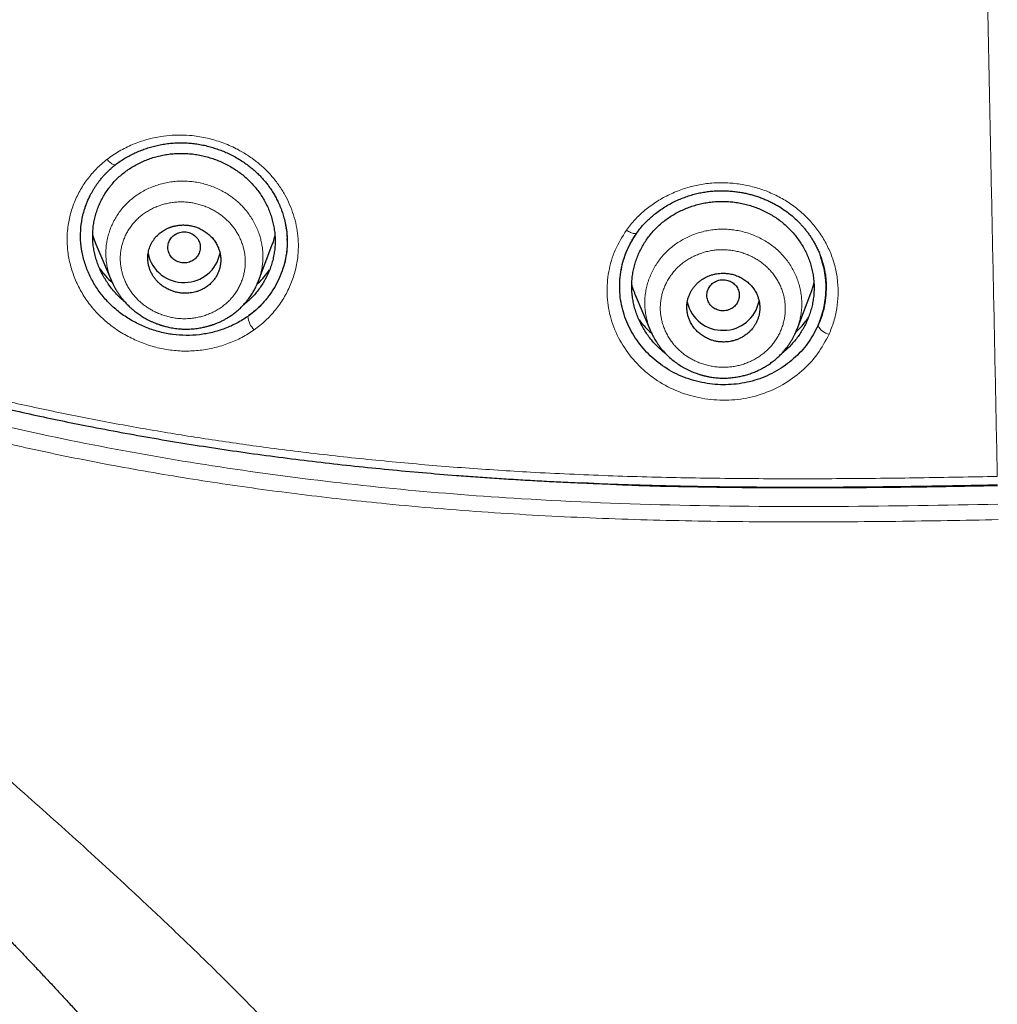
# Model space of a CAD drawing. Header units: millimetres. Extents: x 8 to 473, y 11 to 654.
# Tile 563 of 656: x 227 to 251, y 517 to 542. Entities that reach past the tile are written whole.
import ezdxf

# ---------------------------------------------------------------- set-up
doc = ezdxf.new("R2010")
doc.units = ezdxf.units.MM

msp = doc.modelspace()

# ---------------------------------------------------------------- linework, layer by layer
at = {"color": 7, "linetype": 'Continuous', "lineweight": 30}
for p, q in [((233.089, 536.617), (233.09, 536.626)), ((233.114, 536.334), (233.112, 536.375)), ((228.393, 536.235), (228.782, 535.325)), ((232.404, 535.326), (232.739, 536.202)), ((246.392, 535.45), (246.395, 535.473)), ((228.788, 535.314), (228.783, 535.325)), ((232.401, 535.318), (232.401, 535.316)), ((241.704, 534.983), (242.083, 534.094)), ((245.698, 534.137), (246.038, 535.026)), ((242.086, 534.09), (242.084, 534.095)), ((245.697, 534.138), (245.696, 534.136))]:
    msp.add_line(p, q, dxfattribs=at)
at = {"color": 8, "linetype": 'Continuous', "lineweight": 0}
msp.add_line((233.112, 536.375), (233.106, 536.498), dxfattribs=at)
at = {"color": 8, "linetype": 'Continuous', "lineweight": 0, "flags": 128}
for points in [[(228.884, 538.2), (228.883, 538.199), (228.875, 538.194), (228.864, 538.191), (228.852, 538.191), (228.838, 538.194), (228.823, 538.2), (228.806, 538.208), (228.788, 538.218), (228.769, 538.231), (228.749, 538.246), (228.729, 538.263), (228.708, 538.282), (228.687, 538.303), (228.667, 538.325)], [(241.742, 536.508), (241.74, 536.506), (241.732, 536.499), (241.721, 536.495), (241.708, 536.493), (241.693, 536.493), (241.676, 536.495), (241.656, 536.499), (241.635, 536.506), (241.612, 536.514), (241.588, 536.523), (241.563, 536.535), (241.538, 536.548), (241.512, 536.563), (241.486, 536.579)]]:
    msp.add_lwpolyline(points, dxfattribs=at)
at = {"color": 7, "linetype": 'Continuous', "lineweight": 30}
for centre, radius, start, end in [((230.555, 536.178), 0.889, 191.2544, 272.073), ((230.583, 536.18), 0.891, 270.3083, 349.0222), ((243.858, 534.997), 0.89, 192.4117, 272.0574), ((243.885, 534.998), 0.891, 270.3079, 349.0533)]:
    msp.add_arc(centre, radius, start, end, dxfattribs=at)
at = {"color": 8, "linetype": 'Continuous', "lineweight": 0}
for centre, radius, start, end in [((232.674, 534.498), 0.534, 185.1122, 225.3452), ((246.576, 534.405), 0.403, 207.0909, 257.5047)]:
    msp.add_arc(centre, radius, start, end, dxfattribs=at)
for points, knots in [([(203.674, 547.71), (203.914, 547.22), (204.394, 546.242), (205.208, 544.821), (206.098, 543.447), (207.078, 542.126), (208.155, 540.866), (209.327, 539.684), (210.587, 538.595), (211.98, 537.549), (213.511, 536.553), (215.182, 535.614), (216.909, 534.77), (218.676, 534.017), (220.469, 533.349), (222.284, 532.758), (224.467, 532.136), (227.031, 531.522), (229.976, 530.956), (232.939, 530.504), (235.912, 530.166), (239.2, 529.909), (242.805, 529.771), (246.727, 529.745), (249.345, 529.79), (250.655, 529.812)], [0, 0, 0, 0, 0.031471, 0.062783, 0.094016, 0.125279, 0.156773, 0.188306, 0.219569, 0.250669, 0.286221, 0.321967, 0.357931, 0.393747, 0.429399, 0.464993, 0.500596, 0.55657, 0.612682, 0.668724, 0.724614, 0.780428, 0.853514, 0.92669, 1, 1, 1, 1]), ([(204.43, 547.566), (204.566, 547.292), (204.836, 546.746), (205.271, 545.942), (205.728, 545.151), (206.21, 544.377), (206.718, 543.62), (207.256, 542.88), (207.798, 542.189), (208.346, 541.546), (208.895, 540.95), (209.467, 540.373), (210.062, 539.815), (210.678, 539.278), (211.312, 538.762), (211.963, 538.269), (212.656, 537.782), (213.395, 537.3), (214.178, 536.826), (214.977, 536.376), (215.792, 535.948), (216.619, 535.543), (217.457, 535.16), (218.304, 534.799), (219.23, 534.429), (220.237, 534.056), (221.326, 533.684), (222.423, 533.34), (223.527, 533.022), (224.707, 532.71), (225.965, 532.405), (227.3, 532.111), (228.642, 531.844), (229.99, 531.604), (231.343, 531.389), (232.781, 531.187), (234.302, 531.002), (235.907, 530.839), (237.514, 530.705), (239.223, 530.595), (241.036, 530.513), (242.953, 530.462), (244.873, 530.441), (246.794, 530.443), (248.717, 530.464), (249.999, 530.489), (250.641, 530.501)], [0, 0, 0, 0, 0.017984, 0.035903, 0.053768, 0.071592, 0.089391, 0.107185, 0.125001, 0.140635, 0.156315, 0.172025, 0.187748, 0.203466, 0.219162, 0.234816, 0.25041, 0.267854, 0.285338, 0.302857, 0.320404, 0.337967, 0.355533, 0.373086, 0.390605, 0.412579, 0.434516, 0.456435, 0.47835, 0.500273, 0.526342, 0.552445, 0.578577, 0.604732, 0.630901, 0.657075, 0.687915, 0.718729, 0.749497, 0.780228, 0.816809, 0.8534, 0.89001, 0.926645, 0.963308, 1, 1, 1, 1]), ([(250.662, 529.434), (249.821, 529.418), (248.14, 529.387), (245.618, 529.372), (243.1, 529.394), (240.584, 529.468), (238.071, 529.603), (235.742, 529.798), (233.598, 530.032), (231.639, 530.294), (229.689, 530.606), (227.75, 530.97), (225.826, 531.39), (224.068, 531.829), (222.473, 532.277), (221.038, 532.725), (219.614, 533.22), (218.203, 533.765), (216.909, 534.32), (215.732, 534.876), (214.672, 535.421), (213.635, 536.004), (212.624, 536.625), (211.659, 537.273), (210.741, 537.953), (209.872, 538.662), (209.036, 539.41), (208.238, 540.195), (207.481, 541.014), (206.724, 541.92), (205.975, 542.919), (205.237, 544.012), (204.554, 545.14), (203.916, 546.297), (203.53, 547.088), (203.337, 547.485)], [0, 0, 0, 0, 0.046708, 0.0933744, 0.1400074, 0.186622, 0.2332436, 0.2799036, 0.3165784, 0.3532388, 0.3898651, 0.4264416, 0.4629576, 0.4994078, 0.52722, 0.5550538, 0.5829411, 0.6109233, 0.6390267, 0.6611162, 0.6831808, 0.7052079, 0.727192, 0.7491355, 0.769963, 0.7908897, 0.8118703, 0.8328592, 0.8538113, 0.8746838, 0.8996463, 0.9246114, 0.9496333, 0.9747531, 1, 1, 1, 1]), ([(250.304, 546.915), (250.316, 546.371), (250.338, 545.282), (250.371, 543.649), (250.405, 542.014), (250.438, 540.378), (250.469, 538.898), (250.496, 537.572), (250.52, 536.402), (250.544, 535.229), (250.568, 534.052), (250.592, 532.871), (250.616, 531.688), (250.632, 530.897), (250.641, 530.501)], [0, 0, 0, 0, 0.099854, 0.199932, 0.300156, 0.400222, 0.500232, 0.571559, 0.642748, 0.713998, 0.785457, 0.857003, 0.928518, 1, 1, 1, 1]), ([(228.667, 538.325), (228.765, 538.395), (228.963, 538.536), (229.295, 538.698), (229.618, 538.811), (229.923, 538.881), (230.204, 538.92), (230.487, 538.932), (230.802, 538.915), (231.146, 538.857), (231.51, 538.749), (231.83, 538.61), (232.104, 538.454), (232.336, 538.293), (232.55, 538.11), (232.743, 537.908), (232.913, 537.689), (233.059, 537.455), (233.18, 537.21), (233.275, 536.956), (233.343, 536.695), (233.384, 536.431), (233.396, 536.164), (233.377, 535.87), (233.314, 535.551), (233.197, 535.216), (233.035, 534.9), (232.83, 534.607), (232.587, 534.34), (232.395, 534.192), (232.299, 534.118)], [0, 0, 0, 0, 0.041692, 0.083539, 0.125453, 0.156875, 0.18823, 0.219491, 0.25066, 0.292183, 0.333768, 0.375401, 0.406648, 0.437897, 0.469161, 0.500475, 0.531807, 0.563101, 0.594374, 0.625624, 0.656843, 0.688026, 0.719175, 0.750318, 0.791859, 0.833448, 0.875081, 0.916724, 0.958355, 1, 1, 1, 1]), ([(232.299, 534.118), (232.2, 534.054), (232.002, 533.925), (231.672, 533.78), (231.326, 533.673), (230.967, 533.608), (230.601, 533.587), (230.233, 533.612), (229.871, 533.682), (229.519, 533.796), (229.183, 533.95), (228.868, 534.142), (228.582, 534.368), (228.329, 534.626), (228.114, 534.913), (227.94, 535.222), (227.808, 535.547), (227.719, 535.885), (227.678, 536.228), (227.685, 536.572), (227.741, 536.91), (227.843, 537.236), (227.988, 537.546), (228.175, 537.834), (228.398, 538.1), (228.577, 538.25), (228.667, 538.325)], [0, 0, 0, 0, 0.041704, 0.083475, 0.125275, 0.167047, 0.208747, 0.250377, 0.292029, 0.333744, 0.375472, 0.417142, 0.4587, 0.500153, 0.541601, 0.583119, 0.624706, 0.66634, 0.708011, 0.74976, 0.791513, 0.833185, 0.87483, 0.91648, 0.958178, 1, 1, 1, 1]), ([(228.783, 535.325), (228.777, 535.337), (228.752, 535.393), (228.717, 535.497), (228.679, 535.635), (228.653, 535.776), (228.639, 535.919), (228.638, 536.061), (228.648, 536.203), (228.671, 536.344), (228.705, 536.482), (228.75, 536.617), (228.806, 536.748), (228.873, 536.874), (228.949, 536.995), (229.036, 537.109), (229.133, 537.217), (229.238, 537.317), (229.352, 537.409), (229.474, 537.491), (229.602, 537.565), (229.735, 537.629), (229.874, 537.682), (230.017, 537.726), (230.164, 537.759), (230.314, 537.781), (230.466, 537.792), (230.62, 537.792), (230.722, 537.782), (230.773, 537.777)], [0, 0, 0, 0, 0.010131, 0.048105, 0.086035, 0.123944, 0.161862, 0.199826, 0.237865, 0.275889, 0.313895, 0.351896, 0.389896, 0.427897, 0.465899, 0.50391, 0.541945, 0.58003, 0.618181, 0.656269, 0.694292, 0.732279, 0.770257, 0.808255, 0.846308, 0.884456, 0.922752, 0.961262, 1, 1, 1, 1]), ([(230.773, 537.777), (230.824, 537.77), (230.926, 537.756), (231.076, 537.72), (231.223, 537.675), (231.365, 537.619), (231.494, 537.556), (231.612, 537.49), (231.717, 537.421), (231.818, 537.346), (231.913, 537.264), (232.003, 537.177), (232.091, 537.078), (232.177, 536.967), (232.258, 536.843), (232.329, 536.714), (232.389, 536.58), (232.435, 536.45), (232.469, 536.326), (232.494, 536.208), (232.509, 536.088), (232.517, 535.969), (232.515, 535.849), (232.504, 535.722), (232.482, 535.588), (232.449, 535.45), (232.417, 535.362), (232.401, 535.318)], [0, 0, 0, 0, 0.043956, 0.08773, 0.131361, 0.174886, 0.218336, 0.254511, 0.290675, 0.326851, 0.363067, 0.399358, 0.435733, 0.479339, 0.522905, 0.566444, 0.609962, 0.653462, 0.689701, 0.725932, 0.762163, 0.798406, 0.834686, 0.871, 0.914466, 0.957834, 1, 1, 1, 1]), ([(241.486, 536.579), (241.554, 536.667), (241.69, 536.843), (241.938, 537.074), (242.212, 537.277), (242.511, 537.447), (242.829, 537.582), (243.164, 537.681), (243.509, 537.739), (243.86, 537.756), (244.211, 537.732), (244.557, 537.669), (244.894, 537.568), (245.215, 537.428), (245.515, 537.252), (245.789, 537.042), (246.033, 536.804), (246.244, 536.54), (246.42, 536.253), (246.558, 535.949), (246.654, 535.631), (246.707, 535.304), (246.718, 534.975), (246.685, 534.646), (246.613, 534.322), (246.53, 534.115), (246.489, 534.012)], [0, 0, 0, 0, 0.041561, 0.083181, 0.124874, 0.166609, 0.208345, 0.250055, 0.291723, 0.333391, 0.375105, 0.416875, 0.458707, 0.500624, 0.542471, 0.584145, 0.625736, 0.6673, 0.708879, 0.750528, 0.792135, 0.833622, 0.875082, 0.916585, 0.958196, 1, 1, 1, 1]), ([(230.697, 537.264), (230.657, 537.268), (230.575, 537.277), (230.454, 537.277), (230.333, 537.269), (230.213, 537.253), (230.096, 537.227), (229.982, 537.193), (229.871, 537.152), (229.765, 537.102), (229.663, 537.045), (229.566, 536.981), (229.475, 536.91), (229.391, 536.831), (229.314, 536.747), (229.245, 536.657), (229.183, 536.561), (229.13, 536.462), (229.085, 536.358), (229.048, 536.252), (229.02, 536.143), (229.003, 536.038), (228.995, 535.939), (228.994, 535.845), (228.999, 535.751), (229.012, 535.657), (229.031, 535.564), (229.058, 535.466), (229.095, 535.364), (229.142, 535.258), (229.199, 535.155), (229.263, 535.056), (229.332, 534.967), (229.403, 534.888), (229.474, 534.819), (229.55, 534.754), (229.631, 534.693), (229.715, 534.638), (229.808, 534.585), (229.911, 534.535), (230.024, 534.49), (230.14, 534.453), (230.258, 534.425), (230.378, 534.405), (230.499, 534.394), (230.621, 534.393), (230.741, 534.4), (230.86, 534.417), (230.977, 534.442), (231.091, 534.475), (231.202, 534.517), (231.309, 534.566), (231.412, 534.624), (231.509, 534.689), (231.601, 534.762), (231.685, 534.841), (231.763, 534.926), (231.832, 535.017), (231.894, 535.113), (231.947, 535.213), (231.992, 535.317), (232.028, 535.424), (232.056, 535.533), (232.073, 535.638), (232.081, 535.738), (232.082, 535.832), (232.076, 535.926), (232.064, 536.02), (232.044, 536.113), (232.017, 536.211), (231.98, 536.314), (231.932, 536.42), (231.876, 536.522), (231.812, 536.62), (231.744, 536.708), (231.673, 536.786), (231.602, 536.855), (231.527, 536.919), (231.447, 536.978), (231.363, 537.033), (231.27, 537.086), (231.167, 537.136), (231.054, 537.181), (230.937, 537.217), (230.818, 537.246), (230.738, 537.258), (230.697, 537.264)], [0, 0, 0, 0, 0.012624, 0.025208, 0.037758, 0.050287, 0.062805, 0.075314, 0.087817, 0.100311, 0.112797, 0.125274, 0.137745, 0.150221, 0.16271, 0.175213, 0.187726, 0.200243, 0.212756, 0.225255, 0.237735, 0.250192, 0.260556, 0.270914, 0.281275, 0.291644, 0.302023, 0.312414, 0.324897, 0.337396, 0.349912, 0.362447, 0.375006, 0.385491, 0.395947, 0.406375, 0.416786, 0.427187, 0.437586, 0.450065, 0.462551, 0.475049, 0.487563, 0.500099, 0.512653, 0.525178, 0.53768, 0.550172, 0.562663, 0.57516, 0.587669, 0.600195, 0.612745, 0.625329, 0.637943, 0.65052, 0.663065, 0.675585, 0.688087, 0.700573, 0.713045, 0.725502, 0.737947, 0.750381, 0.76074, 0.771102, 0.781472, 0.791854, 0.802248, 0.812651, 0.825141, 0.837633, 0.850117, 0.862588, 0.875042, 0.885409, 0.895769, 0.906129, 0.916498, 0.926878, 0.937273, 0.949768, 0.962286, 0.97483, 0.987399, 1, 1, 1, 1]), ([(246.489, 534.012), (246.4, 533.845), (246.223, 533.51), (245.825, 533.09), (245.354, 532.749), (244.817, 532.508), (244.238, 532.383), (243.642, 532.375), (243.054, 532.48), (242.498, 532.697), (242.003, 533.023), (241.592, 533.436), (241.276, 533.917), (241.069, 534.446), (240.988, 535.002), (241.034, 535.559), (241.189, 536.1), (241.387, 536.419), (241.486, 536.579)], [0, 0, 0, 0, 0.0625647, 0.1251198, 0.1876377, 0.2500488, 0.3124306, 0.3749297, 0.4375587, 0.5003362, 0.5630579, 0.6256037, 0.6880281, 0.7502949, 0.8125261, 0.8749328, 0.9374633, 1, 1, 1, 1]), ([(242.084, 534.095), (242.082, 534.098), (242.06, 534.146), (242.027, 534.241), (241.987, 534.38), (241.959, 534.521), (241.943, 534.664), (241.938, 534.807), (241.946, 534.95), (241.967, 535.093), (241.999, 535.233), (242.042, 535.37), (242.096, 535.504), (242.161, 535.633), (242.237, 535.757), (242.322, 535.876), (242.417, 535.987), (242.521, 536.091), (242.634, 536.187), (242.755, 536.273), (242.882, 536.35), (243.016, 536.418), (243.154, 536.476), (243.297, 536.524), (243.444, 536.561), (243.594, 536.587), (243.745, 536.602), (243.899, 536.606), (244.001, 536.599), (244.052, 536.595)], [0, 0, 0, 0, 0.003141, 0.041424, 0.079656, 0.117854, 0.156038, 0.194238, 0.232494, 0.270794, 0.309104, 0.34743, 0.385768, 0.424109, 0.462447, 0.500775, 0.539098, 0.57743, 0.615805, 0.654181, 0.692506, 0.730801, 0.769087, 0.807381, 0.845704, 0.884084, 0.922558, 0.961175, 1, 1, 1, 1]), ([(244.052, 536.595), (244.103, 536.589), (244.205, 536.577), (244.355, 536.545), (244.502, 536.503), (244.644, 536.45), (244.781, 536.388), (244.913, 536.315), (245.039, 536.233), (245.157, 536.143), (245.267, 536.044), (245.369, 535.936), (245.461, 535.822), (245.544, 535.7), (245.616, 535.573), (245.678, 535.441), (245.729, 535.304), (245.768, 535.165), (245.796, 535.023), (245.813, 534.879), (245.817, 534.735), (245.809, 534.591), (245.788, 534.448), (245.755, 534.308), (245.725, 534.204), (245.702, 534.149), (245.697, 534.138)], [0, 0, 0, 0, 0.043521, 0.086848, 0.130024, 0.173086, 0.216058, 0.258961, 0.301816, 0.344646, 0.387481, 0.430363, 0.473298, 0.516273, 0.559293, 0.602351, 0.645431, 0.688514, 0.731582, 0.774626, 0.817649, 0.860672, 0.903656, 0.946563, 0.989421, 1, 1, 1, 1]), ([(232.143, 534.45), (232.228, 534.515), (232.399, 534.647), (232.615, 534.884), (232.798, 535.145), (232.943, 535.428), (233.048, 535.727), (233.102, 536.011), (233.12, 536.215), (233.115, 536.314), (233.114, 536.334)], [0, 0, 0, 0, 0.143632, 0.287686, 0.432087, 0.576577, 0.720863, 0.864764, 0.972567, 1, 1, 1, 1]), ([(244.005, 536.089), (243.965, 536.092), (243.885, 536.098), (243.764, 536.096), (243.645, 536.084), (243.525, 536.064), (243.408, 536.034), (243.293, 535.997), (243.182, 535.951), (243.076, 535.898), (242.974, 535.838), (242.878, 535.77), (242.788, 535.695), (242.705, 535.614), (242.629, 535.527), (242.561, 535.433), (242.5, 535.334), (242.448, 535.231), (242.404, 535.125), (242.369, 535.017), (242.344, 534.906), (242.329, 534.8), (242.322, 534.699), (242.322, 534.604), (242.33, 534.51), (242.344, 534.416), (242.365, 534.323), (242.394, 534.224), (242.432, 534.122), (242.482, 534.017), (242.54, 533.916), (242.605, 533.819), (242.675, 533.733), (242.746, 533.656), (242.818, 533.589), (242.895, 533.526), (242.976, 533.468), (243.06, 533.415), (243.154, 533.365), (243.258, 533.318), (243.371, 533.276), (243.488, 533.242), (243.606, 533.217), (243.726, 533.201), (243.847, 533.194), (243.969, 533.196), (244.09, 533.207), (244.209, 533.228), (244.326, 533.256), (244.439, 533.294), (244.55, 533.34), (244.656, 533.393), (244.758, 533.455), (244.854, 533.524), (244.944, 533.599), (245.027, 533.681), (245.102, 533.769), (245.17, 533.863), (245.231, 533.962), (245.283, 534.065), (245.326, 534.172), (245.361, 534.281), (245.387, 534.393), (245.403, 534.505), (245.41, 534.619), (245.407, 534.732), (245.394, 534.845), (245.372, 534.958), (245.34, 535.069), (245.3, 535.177), (245.251, 535.282), (245.193, 535.382), (245.127, 535.478), (245.052, 535.569), (244.971, 535.654), (244.883, 535.733), (244.789, 535.804), (244.689, 535.869), (244.583, 535.926), (244.473, 535.976), (244.36, 536.017), (244.243, 536.05), (244.125, 536.075), (244.045, 536.085), (244.005, 536.089)], [0, 0, 0, 0, 0.01244, 0.024833, 0.037255, 0.049777, 0.062474, 0.074978, 0.087497, 0.100078, 0.112567, 0.124978, 0.137493, 0.14992, 0.162336, 0.174821, 0.187454, 0.200141, 0.212661, 0.225091, 0.237508, 0.24999, 0.260436, 0.270807, 0.281151, 0.291516, 0.301947, 0.312491, 0.324979, 0.337456, 0.350036, 0.362565, 0.375001, 0.38534, 0.395733, 0.406227, 0.416629, 0.427016, 0.437435, 0.449928, 0.462436, 0.475015, 0.487535, 0.500031, 0.512529, 0.525054, 0.537633, 0.550139, 0.562644, 0.575093, 0.587579, 0.600159, 0.612667, 0.625124, 0.637635, 0.650053, 0.662457, 0.674928, 0.687543, 0.700046, 0.712563, 0.725134, 0.737618, 0.75005, 0.762529, 0.774938, 0.787355, 0.799862, 0.812538, 0.825072, 0.837509, 0.849931, 0.862419, 0.875053, 0.887552, 0.899968, 0.912383, 0.924876, 0.937524, 0.949984, 0.962465, 0.97505, 0.987569, 1, 1, 1, 1]), ([(238.132, 502.057), (238.124, 502.268), (238.106, 502.69), (238.078, 503.323), (238.046, 503.955), (238.012, 504.542), (237.975, 505.084), (237.936, 505.58), (237.891, 506.075), (237.843, 506.536), (237.791, 506.964), (237.737, 507.357), (237.677, 507.749), (237.609, 508.139), (237.534, 508.525), (237.45, 508.906), (237.359, 509.283), (237.258, 509.657), (237.149, 510.023), (237.031, 510.382), (236.905, 510.733), (236.77, 511.08), (236.624, 511.424), (236.469, 511.764), (236.308, 512.093), (236.141, 512.411), (235.969, 512.719), (235.79, 513.023), (235.605, 513.323), (235.408, 513.625), (235.201, 513.929), (234.983, 514.234), (234.759, 514.535), (234.53, 514.832), (234.295, 515.125), (234.042, 515.431), (233.77, 515.751), (233.477, 516.084), (233.181, 516.412), (232.837, 516.783), (232.446, 517.195), (232.005, 517.647), (231.559, 518.093), (231.109, 518.536), (230.656, 518.975), (230.199, 519.41), (229.741, 519.843), (229.192, 520.356), (228.552, 520.946), (227.819, 521.613), (227.082, 522.275), (226.237, 523.028), (225.282, 523.869), (224.217, 524.799), (223.149, 525.725), (222.08, 526.648), (221.367, 527.262), (221.01, 527.569)], [0, 0, 0, 0, 0.0196, 0.039199, 0.058798, 0.0784, 0.0938, 0.109199, 0.124599, 0.14, 0.152321, 0.164641, 0.176959, 0.189278, 0.2016, 0.2137, 0.225799, 0.237899, 0.25, 0.261666, 0.27333, 0.284997, 0.296664, 0.308331, 0.319998, 0.330997, 0.341996, 0.352997, 0.363997, 0.374997, 0.386663, 0.398328, 0.409995, 0.421663, 0.433331, 0.444996, 0.458746, 0.472496, 0.486247, 0.499998, 0.519597, 0.539196, 0.558796, 0.578396, 0.597997, 0.617598, 0.637198, 0.656797, 0.687597, 0.718397, 0.749198, 0.779998, 0.823998, 0.867998, 0.911999, 0.955999, 1, 1, 1, 1])]:
    msp.add_open_spline(points, degree=3, knots=knots, dxfattribs=at)
at = {"color": 7, "linetype": 'Continuous', "lineweight": 30}
for points, knots in [([(205, 546.042), (205.014, 546.017), (205.08, 545.897), (205.195, 545.693), (205.345, 545.433), (205.49, 545.188), (205.632, 544.951), (205.772, 544.724), (205.909, 544.506), (206.044, 544.297), (206.175, 544.097), (206.303, 543.905), (206.428, 543.723), (206.548, 543.549), (206.664, 543.385), (206.775, 543.23), (206.883, 543.083), (206.987, 542.942), (207.087, 542.809), (207.184, 542.682), (207.278, 542.56), (207.372, 542.44), (207.498, 542.281), (207.657, 542.085), (207.865, 541.835), (208.091, 541.573), (208.337, 541.297), (208.61, 541.001), (208.912, 540.685), (209.245, 540.352), (209.587, 540.023), (209.937, 539.701), (210.294, 539.385), (210.658, 539.077), (211.017, 538.784), (211.371, 538.506), (211.719, 538.244), (212.072, 537.987), (212.429, 537.738), (212.79, 537.496), (213.182, 537.241), (213.607, 536.976), (214.065, 536.702), (214.528, 536.436), (214.997, 536.178), (215.471, 535.927), (215.949, 535.684), (216.447, 535.441), (216.966, 535.198), (217.504, 534.957), (218.047, 534.724), (218.592, 534.499), (219.14, 534.283), (219.69, 534.074), (220.243, 533.874), (220.798, 533.68), (221.355, 533.494), (221.911, 533.317), (222.465, 533.147), (223.019, 532.984), (223.573, 532.827), (224.169, 532.666), (224.805, 532.502), (225.483, 532.335), (226.162, 532.175), (226.843, 532.023), (227.525, 531.878), (228.25, 531.732), (229.018, 531.586), (229.828, 531.441), (230.639, 531.306), (231.458, 531.18), (232.284, 531.061), (233.116, 530.95), (233.949, 530.849), (234.784, 530.755), (235.619, 530.671), (236.455, 530.594), (237.168, 530.535), (237.759, 530.491), (238.228, 530.458), (238.697, 530.429), (239.166, 530.401), (239.635, 530.376), (240.101, 530.354), (240.55, 530.334), (240.977, 530.317), (241.382, 530.303), (241.779, 530.291), (242.166, 530.28), (242.545, 530.271), (242.833, 530.264), (243.033, 530.261), (243.152, 530.258), (243.277, 530.256), (243.409, 530.254), (243.548, 530.252), (243.704, 530.25), (243.876, 530.247), (244.066, 530.245), (244.266, 530.243), (244.477, 530.241), (244.7, 530.24), (244.934, 530.238), (245.177, 530.237), (245.431, 530.237), (245.695, 530.236), (245.969, 530.237), (246.253, 530.237), (246.547, 530.238), (246.851, 530.24), (247.165, 530.242), (247.489, 530.245), (247.823, 530.249), (248.167, 530.253), (248.511, 530.257), (248.854, 530.262), (249.196, 530.267), (249.546, 530.273), (249.905, 530.28), (250.272, 530.287), (250.52, 530.292), (250.645, 530.294)], [0, 0, 0, 0, 0.001749, 0.008238, 0.014162, 0.019898, 0.025448, 0.030811, 0.035989, 0.040982, 0.045791, 0.050415, 0.054856, 0.059114, 0.063118, 0.066946, 0.070597, 0.074072, 0.07743, 0.080606, 0.08365, 0.086699, 0.089757, 0.095796, 0.101878, 0.109177, 0.116538, 0.123959, 0.133239, 0.142606, 0.152033, 0.161465, 0.170896, 0.180321, 0.189737, 0.198357, 0.206961, 0.215549, 0.224116, 0.232669, 0.241229, 0.2517, 0.262184, 0.272679, 0.283185, 0.293699, 0.304222, 0.314748, 0.32633, 0.337909, 0.349483, 0.361048, 0.372599, 0.384139, 0.39567, 0.407197, 0.41872, 0.43024, 0.441553, 0.452869, 0.464187, 0.475509, 0.489203, 0.5029, 0.516601, 0.530307, 0.544016, 0.557727, 0.573889, 0.590052, 0.606215, 0.622381, 0.638879, 0.655377, 0.671872, 0.688367, 0.704859, 0.721345, 0.737821, 0.747043, 0.756264, 0.765485, 0.774708, 0.783932, 0.793153, 0.80223, 0.810367, 0.818328, 0.826113, 0.833723, 0.841158, 0.848417, 0.850658, 0.852977, 0.855432, 0.858022, 0.860749, 0.86361, 0.867158, 0.870893, 0.874818, 0.878931, 0.883322, 0.887909, 0.892693, 0.897674, 0.90285, 0.908224, 0.913793, 0.919559, 0.925522, 0.931681, 0.938037, 0.944589, 0.951338, 0.958283, 0.964823, 0.971528, 0.978398, 0.985433, 0.992634, 1, 1, 1, 1]), ([(228.877, 538.195), (228.915, 538.224), (228.991, 538.28), (229.11, 538.356), (229.233, 538.425), (229.357, 538.487), (229.484, 538.541), (229.611, 538.589), (229.739, 538.629), (229.874, 538.665), (230.013, 538.694), (230.158, 538.716), (230.302, 538.73), (230.443, 538.737), (230.581, 538.736), (230.717, 538.728), (230.856, 538.713), (230.998, 538.69), (231.142, 538.658), (231.281, 538.619), (231.414, 538.575), (231.541, 538.527), (231.669, 538.47), (231.797, 538.406), (231.924, 538.333), (232.042, 538.257), (232.151, 538.179), (232.252, 538.1), (232.344, 538.019), (232.428, 537.938), (232.506, 537.855), (232.577, 537.772), (232.648, 537.681), (232.717, 537.583), (232.783, 537.478), (232.842, 537.375), (232.887, 537.284), (232.923, 537.206), (232.95, 537.14), (232.975, 537.076), (232.997, 537.013), (233.017, 536.951), (233.036, 536.885), (233.055, 536.812), (233.073, 536.73), (233.089, 536.641), (233.103, 536.542), (233.113, 536.435), (233.115, 536.361), (233.116, 536.323)], [0, 0, 0, 0, 0.025732, 0.051128, 0.076178, 0.100872, 0.125198, 0.149141, 0.172691, 0.195838, 0.221785, 0.247184, 0.272032, 0.296329, 0.320078, 0.343291, 0.365985, 0.391846, 0.41705, 0.441593, 0.465471, 0.488677, 0.511205, 0.537337, 0.562478, 0.586624, 0.609776, 0.631933, 0.653099, 0.673455, 0.693316, 0.712689, 0.731549, 0.754404, 0.776464, 0.797733, 0.818212, 0.831426, 0.844289, 0.856801, 0.868961, 0.880769, 0.893091, 0.906989, 0.92246, 0.939501, 0.958108, 0.978274, 1, 1, 1, 1]), ([(229.118, 534.8), (229.116, 534.802), (229.075, 534.833), (229.002, 534.9), (228.899, 535.002), (228.803, 535.11), (228.716, 535.224), (228.636, 535.343), (228.565, 535.466), (228.501, 535.593), (228.447, 535.724), (228.401, 535.856), (228.365, 535.991), (228.338, 536.128), (228.32, 536.265), (228.313, 536.402), (228.316, 536.539), (228.328, 536.676), (228.35, 536.811), (228.382, 536.943), (228.422, 537.074), (228.472, 537.201), (228.53, 537.325), (228.596, 537.446), (228.671, 537.561), (228.755, 537.672), (228.846, 537.778), (228.945, 537.877), (229.05, 537.97), (229.163, 538.056), (229.281, 538.134), (229.405, 538.205), (229.533, 538.268), (229.665, 538.323), (229.801, 538.37), (229.941, 538.409), (230.083, 538.439), (230.227, 538.461), (230.372, 538.473), (230.519, 538.477), (230.666, 538.471), (230.812, 538.457), (230.958, 538.433), (231.102, 538.4), (231.244, 538.359), (231.384, 538.309), (231.52, 538.251), (231.652, 538.186), (231.779, 538.112), (231.901, 538.032), (232.018, 537.944), (232.127, 537.849), (232.23, 537.748), (232.326, 537.64), (232.413, 537.527), (232.493, 537.409), (232.565, 537.286), (232.629, 537.16), (232.683, 537.03), (232.729, 536.897), (232.766, 536.762), (232.793, 536.625), (232.811, 536.486), (232.818, 536.347), (232.816, 536.208), (232.803, 536.07), (232.781, 535.933), (232.749, 535.799), (232.708, 535.667), (232.658, 535.539), (232.6, 535.414), (232.533, 535.293), (232.458, 535.177), (232.375, 535.066), (232.284, 534.96), (232.186, 534.862), (232.105, 534.788), (232.054, 534.75), (232.041, 534.74)], [0, 0, 0, 0, 0.000683, 0.014082, 0.027487, 0.040899, 0.054322, 0.067756, 0.081201, 0.094651, 0.108104, 0.121553, 0.134996, 0.14843, 0.161854, 0.175271, 0.188681, 0.202086, 0.215493, 0.228906, 0.242329, 0.255762, 0.269207, 0.282665, 0.296136, 0.309624, 0.323134, 0.336672, 0.35021, 0.363717, 0.377201, 0.390667, 0.404119, 0.417557, 0.430983, 0.444399, 0.457804, 0.471203, 0.484599, 0.498, 0.511408, 0.524826, 0.538256, 0.551697, 0.565145, 0.578598, 0.592048, 0.605493, 0.618927, 0.632349, 0.64576, 0.659162, 0.672559, 0.685952, 0.699349, 0.712754, 0.72617, 0.739599, 0.75304, 0.766496, 0.779969, 0.793462, 0.806981, 0.820536, 0.834088, 0.847603, 0.861091, 0.874558, 0.88801, 0.901449, 0.914877, 0.928296, 0.941705, 0.955109, 0.968509, 0.981911, 0.995315, 1, 1, 1, 1]), ([(228.108, 537.073), (228.115, 537.098), (228.132, 537.15), (228.161, 537.232), (228.197, 537.32), (228.235, 537.401), (228.272, 537.473), (228.307, 537.537), (228.345, 537.601), (228.386, 537.666), (228.43, 537.728), (228.473, 537.786), (228.514, 537.838), (228.55, 537.881), (228.581, 537.916), (228.603, 537.942), (228.619, 537.959), (228.628, 537.968), (228.635, 537.975), (228.642, 537.982), (228.651, 537.992), (228.667, 538.009), (228.692, 538.033), (228.726, 538.066), (228.77, 538.105), (228.822, 538.151), (228.862, 538.182), (228.883, 538.199)], [0, 0, 0, 0, 0.059262, 0.123844, 0.193769, 0.2690543, 0.3191281, 0.3713259, 0.4256483, 0.4819295, 0.535181, 0.5891831, 0.6362605, 0.6764146, 0.709646, 0.7359548, 0.7488824, 0.7591055, 0.7635381, 0.7703239, 0.780049, 0.7927136, 0.8190927, 0.8530019, 0.8944475, 0.9434407, 1, 1, 1, 1]), ([(241.737, 536.503), (241.764, 536.54), (241.819, 536.614), (241.909, 536.718), (242.003, 536.816), (242.102, 536.907), (242.212, 536.998), (242.334, 537.088), (242.469, 537.174), (242.605, 537.251), (242.743, 537.318), (242.882, 537.376), (243.02, 537.425), (243.157, 537.466), (243.292, 537.498), (243.425, 537.522), (243.555, 537.539), (243.682, 537.549), (243.812, 537.554), (243.942, 537.552), (244.073, 537.544), (244.198, 537.53), (244.318, 537.512), (244.431, 537.49), (244.538, 537.464), (244.644, 537.435), (244.749, 537.4), (244.854, 537.362), (244.955, 537.319), (245.053, 537.274), (245.147, 537.225), (245.253, 537.164), (245.367, 537.09), (245.489, 537.002), (245.602, 536.909), (245.695, 536.823), (245.772, 536.745), (245.834, 536.677), (245.892, 536.609), (245.948, 536.538), (246.002, 536.464), (246.055, 536.385), (246.107, 536.3), (246.158, 536.209), (246.207, 536.111), (246.253, 536.006), (246.294, 535.896), (246.328, 535.789), (246.355, 535.688), (246.375, 535.596), (246.39, 535.509), (246.402, 535.43), (246.409, 535.358), (246.413, 535.304), (246.415, 535.265), (246.416, 535.239), (246.416, 535.219), (246.416, 535.209), (246.416, 535.204)], [0, 0, 0, 0, 0.022572, 0.044786, 0.066642, 0.088137, 0.109267, 0.135155, 0.160447, 0.185132, 0.209199, 0.23264, 0.25545, 0.27763, 0.299179, 0.320083, 0.340348, 0.359983, 0.378996, 0.399966, 0.42013, 0.43949, 0.458044, 0.475794, 0.492738, 0.508875, 0.526683, 0.543819, 0.560769, 0.577536, 0.594105, 0.610427, 0.634458, 0.657971, 0.680987, 0.703523, 0.718286, 0.732843, 0.747196, 0.761348, 0.775836, 0.79116, 0.80732, 0.824322, 0.842168, 0.860865, 0.880416, 0.900754, 0.916512, 0.932526, 0.947358, 0.960706, 0.97258, 0.982983, 0.987634, 0.99192, 0.995984, 1, 1, 1, 1]), ([(232.143, 534.45), (232.054, 534.392), (231.877, 534.277), (231.581, 534.147), (231.272, 534.051), (230.951, 533.993), (230.624, 533.975), (230.295, 533.997), (229.971, 534.06), (229.657, 534.162), (229.356, 534.3), (229.075, 534.471), (228.819, 534.674), (228.593, 534.905), (228.402, 535.161), (228.246, 535.437), (228.127, 535.728), (228.048, 536.03), (228.01, 536.338), (228.017, 536.645), (228.065, 536.948), (228.131, 537.14), (228.164, 537.236)], [0, 0, 0, 0, 0.0501772, 0.1003692, 0.1505495, 0.2006643, 0.2506737, 0.3005937, 0.3505575, 0.4006225, 0.4507147, 0.5007333, 0.5505986, 0.6003, 0.6500115, 0.6998644, 0.7498316, 0.7998604, 0.8499174, 0.9000315, 0.9501877, 1, 1, 1, 1]), ([(242.456, 533.532), (242.443, 533.542), (242.391, 533.58), (242.306, 533.655), (242.204, 533.755), (242.109, 533.863), (242.021, 533.975), (241.942, 534.093), (241.87, 534.216), (241.807, 534.342), (241.752, 534.472), (241.706, 534.605), (241.67, 534.74), (241.643, 534.877), (241.625, 535.014), (241.617, 535.153), (241.619, 535.291), (241.631, 535.429), (241.653, 535.565), (241.684, 535.7), (241.724, 535.832), (241.773, 535.962), (241.831, 536.089), (241.897, 536.212), (241.972, 536.33), (242.055, 536.444), (242.146, 536.553), (242.245, 536.655), (242.351, 536.751), (242.464, 536.84), (242.583, 536.922), (242.706, 536.996), (242.835, 537.062), (242.968, 537.121), (243.104, 537.171), (243.244, 537.212), (243.386, 537.246), (243.531, 537.27), (243.676, 537.285), (243.823, 537.292), (243.97, 537.289), (244.117, 537.276), (244.263, 537.255), (244.407, 537.225), (244.549, 537.186), (244.688, 537.138), (244.823, 537.083), (244.955, 537.019), (245.082, 536.948), (245.204, 536.87), (245.32, 536.784), (245.429, 536.691), (245.531, 536.591), (245.627, 536.485), (245.714, 536.373), (245.794, 536.257), (245.866, 536.135), (245.929, 536.01), (245.984, 535.881), (246.03, 535.748), (246.067, 535.613), (246.094, 535.476), (246.112, 535.338), (246.12, 535.198), (246.118, 535.058), (246.106, 534.919), (246.084, 534.781), (246.053, 534.645), (246.013, 534.512), (245.964, 534.381), (245.906, 534.253), (245.839, 534.13), (245.764, 534.011), (245.682, 533.897), (245.591, 533.788), (245.493, 533.685), (245.403, 533.601), (245.343, 533.555), (245.32, 533.537)], [0, 0, 0, 0, 0.004549, 0.017855, 0.031167, 0.044487, 0.057819, 0.071162, 0.084513, 0.097871, 0.111228, 0.124582, 0.137927, 0.15126, 0.164583, 0.177897, 0.191203, 0.204506, 0.217811, 0.231123, 0.244444, 0.257776, 0.271119, 0.284476, 0.297849, 0.311241, 0.32466, 0.338113, 0.351565, 0.364984, 0.378376, 0.391748, 0.405105, 0.418447, 0.431778, 0.445098, 0.45841, 0.471715, 0.48502, 0.498329, 0.511646, 0.524971, 0.538305, 0.55165, 0.565003, 0.578361, 0.591717, 0.605069, 0.618411, 0.631741, 0.645058, 0.658367, 0.671669, 0.68497, 0.698275, 0.711588, 0.724911, 0.738245, 0.751591, 0.764949, 0.778321, 0.791711, 0.805124, 0.818568, 0.832012, 0.845424, 0.858813, 0.872184, 0.885541, 0.898887, 0.912222, 0.925548, 0.938866, 0.952178, 0.965487, 0.978801, 0.992117, 1, 1, 1, 1]), ([(230.593, 535.021), (230.613, 535.022), (230.656, 535.022), (230.722, 535.028), (230.792, 535.039), (230.863, 535.057), (230.929, 535.079), (230.988, 535.104), (231.039, 535.129), (231.089, 535.157), (231.136, 535.189), (231.181, 535.223), (231.233, 535.269), (231.288, 535.328), (231.343, 535.4), (231.388, 535.476), (231.418, 535.542), (231.438, 535.597), (231.451, 535.641), (231.461, 535.685), (231.468, 535.728), (231.473, 535.77), (231.476, 535.812), (231.476, 535.868), (231.471, 535.939), (231.456, 536.024), (231.432, 536.106), (231.396, 536.193), (231.346, 536.284), (231.28, 536.374), (231.203, 536.455), (231.116, 536.526), (231.02, 536.588), (230.923, 536.634), (230.83, 536.667), (230.76, 536.685), (230.706, 536.694), (230.669, 536.7), (230.633, 536.703), (230.596, 536.706), (230.54, 536.708), (230.465, 536.705), (230.397, 536.695), (230.352, 536.686), (230.333, 536.682), (230.314, 536.677), (230.294, 536.672), (230.275, 536.666), (230.255, 536.66), (230.235, 536.653), (230.213, 536.645), (230.187, 536.635), (230.154, 536.62), (230.116, 536.602), (230.074, 536.578), (230.027, 536.548), (229.977, 536.511), (229.932, 536.472), (229.892, 536.432), (229.86, 536.396), (229.832, 536.361), (229.808, 536.326), (229.786, 536.292), (229.768, 536.259), (229.752, 536.228), (229.733, 536.187), (229.713, 536.133), (229.695, 536.068), (229.682, 536.003), (229.676, 535.94), (229.674, 535.869), (229.679, 535.792), (229.694, 535.708), (229.718, 535.626), (229.75, 535.547), (229.789, 535.472), (229.836, 535.402), (229.889, 535.336), (229.954, 535.27), (230.032, 535.205), (230.126, 535.144), (230.222, 535.097), (230.316, 535.063), (230.405, 535.04), (230.498, 535.025), (230.561, 535.023), (230.593, 535.021)], [0, 0, 0, 0, 0.0110617, 0.022839, 0.0353321, 0.0485411, 0.0624662, 0.0728792, 0.0832935, 0.0937091, 0.1041261, 0.1145444, 0.1249641, 0.1426194, 0.1596934, 0.1761864, 0.1920988, 0.2009334, 0.2095786, 0.2180345, 0.2263012, 0.2343788, 0.2422675, 0.2499675, 0.2662398, 0.2823217, 0.2982152, 0.3139224, 0.3345727, 0.3549011, 0.3749131, 0.3947279, 0.4149375, 0.4355475, 0.4512758, 0.4672344, 0.473685, 0.480173, 0.4866985, 0.4932615, 0.4998621, 0.516005, 0.5332037, 0.5367079, 0.540253, 0.5438389, 0.5474656, 0.5511332, 0.5548416, 0.5585909, 0.5623811, 0.567606, 0.5740665, 0.5817627, 0.5906944, 0.6008615, 0.6122639, 0.6249014, 0.6344063, 0.6434279, 0.6519662, 0.6600213, 0.6675931, 0.6746815, 0.6812868, 0.6874088, 0.7007482, 0.713665, 0.7261595, 0.7382324, 0.7498842, 0.7660384, 0.7820336, 0.7978722, 0.8135569, 0.8290902, 0.844475, 0.8597139, 0.87481, 0.8941205, 0.9140447, 0.9345879, 0.9504095, 0.9665842, 0.9831138, 1, 1, 1, 1]), ([(228.316, 536.448), (228.316, 536.446), (228.334, 536.378), (228.36, 536.307), (228.392, 536.24), (228.394, 536.236)], [0, 0, 0, 0, 0.028567, 0.931455, 1, 1, 1, 1]), ([(230.562, 536.538), (230.541, 536.536), (230.499, 536.534), (230.438, 536.517), (230.381, 536.493), (230.328, 536.461), (230.28, 536.421), (230.241, 536.374), (230.209, 536.321), (230.186, 536.265), (230.172, 536.206), (230.168, 536.145), (230.175, 536.085), (230.191, 536.027), (230.216, 535.971), (230.25, 535.92), (230.291, 535.875), (230.34, 535.837), (230.395, 535.807), (230.453, 535.785), (230.515, 535.772), (230.578, 535.768), (230.64, 535.774), (230.701, 535.79), (230.759, 535.814), (230.812, 535.847), (230.859, 535.887), (230.899, 535.934), (230.931, 535.986), (230.954, 536.042), (230.968, 536.101), (230.972, 536.162), (230.965, 536.222), (230.949, 536.28), (230.924, 536.336), (230.89, 536.387), (230.848, 536.432), (230.799, 536.47), (230.745, 536.501), (230.686, 536.522), (230.625, 536.536), (230.583, 536.537), (230.562, 536.538)], [0, 0, 0, 0, 0.024996, 0.049996, 0.075004, 0.100004, 0.125, 0.149996, 0.174996, 0.200004, 0.225004, 0.25, 0.274996, 0.299996, 0.325004, 0.350004, 0.375, 0.399996, 0.424996, 0.450004, 0.475004, 0.5, 0.524996, 0.549996, 0.575004, 0.600004, 0.625, 0.649996, 0.674996, 0.700004, 0.725004, 0.75, 0.774996, 0.799996, 0.825004, 0.850004, 0.875, 0.899996, 0.924996, 0.950004, 0.975004, 1, 1, 1, 1]), ([(233.103, 536.528), (233.11, 536.431), (233.123, 536.254), (233.099, 535.995), (233.05, 535.753), (232.973, 535.512), (232.866, 535.275), (232.73, 535.046), (232.565, 534.829), (232.371, 534.625), (232.219, 534.509), (232.143, 534.45)], [0, 0, 0, 0, 0.121873, 0.222804, 0.326342, 0.432423, 0.541053, 0.65218, 0.765728, 0.881652, 1, 1, 1, 1]), ([(232.738, 536.202), (232.751, 536.235), (232.78, 536.311), (232.801, 536.389), (232.812, 536.434)], [0, 0, 0, 0, 0.437578, 1, 1, 1, 1]), ([(246.217, 534.222), (246.138, 534.072), (245.98, 533.773), (245.625, 533.396), (245.204, 533.091), (244.724, 532.875), (244.206, 532.764), (243.674, 532.756), (243.149, 532.851), (242.652, 533.045), (242.21, 533.337), (241.842, 533.707), (241.56, 534.138), (241.376, 534.612), (241.303, 535.11), (241.344, 535.608), (241.477, 536.078), (241.645, 536.352), (241.725, 536.483)], [0, 0, 0, 0, 0.063011, 0.125905, 0.188723, 0.251469, 0.314157, 0.376885, 0.439756, 0.502867, 0.56596, 0.628853, 0.691655, 0.754368, 0.817033, 0.879814, 0.942756, 1, 1, 1, 1]), ([(241.355, 535.573), (241.357, 535.588), (241.367, 535.648), (241.391, 535.753), (241.429, 535.886), (241.476, 536.017), (241.53, 536.145), (241.593, 536.27), (241.663, 536.392), (241.716, 536.469), (241.742, 536.508)], [0, 0, 0, 0, 0.044671, 0.180796, 0.317021, 0.453348, 0.589784, 0.726346, 0.863067, 1, 1, 1, 1]), ([(246.217, 534.222), (246.27, 534.362), (246.377, 534.64), (246.428, 535.082), (246.405, 535.526), (246.317, 535.808), (246.273, 535.949)], [0, 0, 0, 0, 0.2517468, 0.5014556, 0.7506433, 1, 1, 1, 1]), ([(246.217, 534.222), (246.226, 534.243), (246.25, 534.298), (246.29, 534.404), (246.337, 534.553), (246.382, 534.748), (246.414, 534.989), (246.418, 535.209), (246.405, 535.391), (246.387, 535.524), (246.36, 535.663), (246.327, 535.793), (246.299, 535.875), (246.286, 535.91)], [0, 0, 0, 0, 0.03939, 0.104158, 0.194323, 0.309908, 0.450907, 0.61723, 0.690853, 0.768494, 0.850146, 0.935814, 1, 1, 1, 1]), ([(246.312, 535.838), (246.334, 535.758), (246.381, 535.591), (246.414, 535.327), (246.418, 535.05), (246.388, 534.771), (246.325, 534.491), (246.253, 534.312), (246.217, 534.222)], [0, 0, 0, 0, 0.1493985, 0.3140789, 0.4815825, 0.6518146, 0.8246435, 1, 1, 1, 1]), ([(228.49, 535.624), (228.523, 535.581), (228.606, 535.474), (228.71, 535.363), (228.786, 535.299), (228.798, 535.288)], [0, 0, 0, 0, 0.3536202, 0.8951225, 1, 1, 1, 1]), ([(232.373, 535.25), (232.377, 535.253), (232.442, 535.308), (232.547, 535.422), (232.637, 535.54), (232.679, 535.596)], [0, 0, 0, 0, 0.031155, 0.543436, 1, 1, 1, 1]), ([(243.896, 533.818), (243.921, 533.819), (243.972, 533.821), (244.05, 533.831), (244.13, 533.849), (244.212, 533.875), (244.294, 533.91), (244.379, 533.956), (244.437, 533.997), (244.473, 534.025), (244.484, 534.035), (244.495, 534.044), (244.505, 534.054), (244.516, 534.064), (244.53, 534.077), (244.549, 534.096), (244.575, 534.124), (244.601, 534.155), (244.623, 534.185), (244.642, 534.212), (244.661, 534.242), (244.68, 534.275), (244.699, 534.312), (244.721, 534.36), (244.742, 534.419), (244.76, 534.485), (244.769, 534.536), (244.774, 534.572), (244.776, 534.595), (244.777, 534.616), (244.778, 534.637), (244.779, 534.657), (244.778, 534.702), (244.773, 534.769), (244.756, 534.858), (244.729, 534.943), (244.699, 535.013), (244.668, 535.071), (244.639, 535.117), (244.608, 535.161), (244.575, 535.202), (244.54, 535.239), (244.488, 535.29), (244.414, 535.349), (244.314, 535.41), (244.225, 535.45), (244.151, 535.475), (244.094, 535.491), (244.037, 535.503), (243.979, 535.511), (243.92, 535.516), (243.856, 535.517), (243.786, 535.514), (243.708, 535.504), (243.627, 535.486), (243.546, 535.461), (243.463, 535.426), (243.399, 535.391), (243.352, 535.361), (243.32, 535.339), (243.289, 535.315), (243.259, 535.289), (243.219, 535.252), (243.171, 535.201), (243.12, 535.134), (243.076, 535.062), (243.039, 534.987), (243.011, 534.909), (242.991, 534.828), (242.98, 534.745), (242.977, 534.66), (242.983, 534.573), (242.999, 534.487), (243.024, 534.405), (243.06, 534.317), (243.11, 534.228), (243.176, 534.14), (243.252, 534.06), (243.338, 533.99), (243.435, 533.93), (243.532, 533.885), (243.625, 533.853), (243.713, 533.833), (243.804, 533.82), (243.865, 533.819), (243.896, 533.818)], [0, 0, 0, 0, 0.01323, 0.027142, 0.041737, 0.057014, 0.072975, 0.089618, 0.109066, 0.111678, 0.114305, 0.116946, 0.119602, 0.122273, 0.124958, 0.129931, 0.137082, 0.146413, 0.151896, 0.157923, 0.164496, 0.171613, 0.179276, 0.187483, 0.201338, 0.214191, 0.22604, 0.230421, 0.234647, 0.238718, 0.242634, 0.246395, 0.250001, 0.267499, 0.28446, 0.300884, 0.316771, 0.327067, 0.337124, 0.346943, 0.356523, 0.365865, 0.374969, 0.395883, 0.416756, 0.437591, 0.447999, 0.458399, 0.46879, 0.479172, 0.489546, 0.499911, 0.513099, 0.526983, 0.541563, 0.556841, 0.572816, 0.589488, 0.596355, 0.603334, 0.610425, 0.617627, 0.624941, 0.640564, 0.656187, 0.671811, 0.687436, 0.702811, 0.718347, 0.734045, 0.749905, 0.766489, 0.782795, 0.798825, 0.814578, 0.835148, 0.855229, 0.874824, 0.89484, 0.915192, 0.93588, 0.951623, 0.967557, 0.983682, 1, 1, 1, 1]), ([(228.786, 535.315), (228.793, 535.298), (228.809, 535.262), (228.838, 535.205), (228.872, 535.141), (228.911, 535.076), (228.952, 535.011), (228.997, 534.948), (229.046, 534.883), (229.109, 534.807), (229.186, 534.725), (229.277, 534.64), (229.37, 534.563), (229.465, 534.494), (229.562, 534.432), (229.65, 534.383), (229.726, 534.344), (229.788, 534.315), (229.845, 534.291), (229.894, 534.272), (229.932, 534.258), (229.96, 534.248), (229.981, 534.241), (230, 534.235), (230.021, 534.228), (230.05, 534.22), (230.087, 534.209), (230.134, 534.197), (230.188, 534.184), (230.25, 534.171), (230.319, 534.16), (230.396, 534.149), (230.479, 534.141), (230.569, 534.137), (230.658, 534.136), (230.743, 534.14), (230.82, 534.146), (230.893, 534.154), (230.958, 534.165), (231.017, 534.175), (231.068, 534.186), (231.112, 534.197), (231.15, 534.207), (231.179, 534.215), (231.201, 534.222), (231.216, 534.226), (231.227, 534.23), (231.237, 534.233), (231.246, 534.236), (231.262, 534.241), (231.286, 534.249), (231.319, 534.261), (231.357, 534.275), (231.398, 534.292), (231.448, 534.314), (231.508, 534.342), (231.577, 534.378), (231.653, 534.422), (231.736, 534.475), (231.822, 534.537), (231.903, 534.604), (231.979, 534.674), (232.048, 534.746), (232.112, 534.819), (232.164, 534.887), (232.207, 534.947), (232.242, 535.001), (232.274, 535.054), (232.304, 535.106), (232.328, 535.154), (232.348, 535.195), (232.364, 535.228), (232.376, 535.255), (232.385, 535.276), (232.391, 535.292), (232.397, 535.305), (232.399, 535.313), (232.401, 535.316)], [0, 0, 0, 0, 0.011754, 0.025559, 0.041442, 0.059425, 0.075046, 0.091994, 0.11028, 0.128972, 0.15676, 0.183742, 0.209957, 0.235446, 0.260237, 0.284354, 0.300194, 0.315404, 0.328686, 0.339909, 0.349075, 0.354832, 0.359317, 0.36308, 0.367778, 0.373524, 0.382337, 0.392741, 0.404724, 0.418293, 0.433458, 0.449919, 0.467937, 0.487442, 0.50842, 0.525295, 0.542494, 0.558334, 0.572696, 0.585584, 0.597, 0.606946, 0.615421, 0.622425, 0.626714, 0.630174, 0.632807, 0.634612, 0.636476, 0.639241, 0.645393, 0.653314, 0.662179, 0.671971, 0.682692, 0.698144, 0.715204, 0.733884, 0.756601, 0.78055, 0.804055, 0.826978, 0.849335, 0.871143, 0.892413, 0.906988, 0.921306, 0.93537, 0.949181, 0.962215, 0.971648, 0.979772, 0.986609, 0.990916, 0.994547, 0.997549, 1, 1, 1, 1]), ([(241.62, 535.218), (241.621, 535.212), (241.636, 535.157), (241.664, 535.078), (241.695, 535.007), (241.705, 534.984)], [0, 0, 0, 0, 0.073292, 0.689274, 1, 1, 1, 1]), ([(243.865, 535.356), (243.844, 535.354), (243.802, 535.352), (243.741, 535.335), (243.683, 535.311), (243.63, 535.279), (243.583, 535.239), (243.543, 535.192), (243.512, 535.139), (243.489, 535.083), (243.475, 535.024), (243.471, 534.963), (243.477, 534.903), (243.493, 534.845), (243.519, 534.789), (243.552, 534.738), (243.594, 534.693), (243.643, 534.655), (243.697, 534.625), (243.756, 534.603), (243.818, 534.59), (243.88, 534.586), (243.943, 534.592), (244.004, 534.608), (244.062, 534.632), (244.115, 534.665), (244.162, 534.705), (244.202, 534.752), (244.234, 534.804), (244.257, 534.86), (244.27, 534.919), (244.274, 534.98), (244.268, 535.04), (244.252, 535.098), (244.226, 535.154), (244.193, 535.205), (244.151, 535.25), (244.102, 535.288), (244.048, 535.319), (243.989, 535.34), (243.928, 535.354), (243.886, 535.355), (243.865, 535.356)], [0, 0, 0, 0, 0.024996, 0.049996, 0.075004, 0.100004, 0.125, 0.149996, 0.174996, 0.200004, 0.225004, 0.25, 0.274996, 0.299996, 0.325004, 0.350004, 0.375, 0.399996, 0.424996, 0.450004, 0.475004, 0.5, 0.524996, 0.549996, 0.575004, 0.600004, 0.625, 0.649996, 0.674996, 0.700004, 0.725004, 0.75, 0.774996, 0.799996, 0.825004, 0.850004, 0.875, 0.899996, 0.924996, 0.950004, 0.975004, 1, 1, 1, 1]), ([(246.037, 535.026), (246.042, 535.038), (246.062, 535.087), (246.088, 535.168), (246.106, 535.237), (246.115, 535.269)], [0, 0, 0, 0, 0.155812, 0.613399, 1, 1, 1, 1]), ([(241.798, 534.368), (241.83, 534.327), (241.895, 534.244), (242.001, 534.13), (242.078, 534.06), (242.114, 534.028)], [0, 0, 0, 0, 0.3353832, 0.6865834, 1, 1, 1, 1]), ([(245.666, 534.059), (245.707, 534.1), (245.795, 534.185), (245.898, 534.305), (245.955, 534.386), (245.975, 534.415)], [0, 0, 0, 0, 0.366811, 0.775044, 1, 1, 1, 1]), ([(242.085, 534.09), (242.091, 534.077), (242.104, 534.047), (242.127, 533.999), (242.156, 533.943), (242.189, 533.885), (242.225, 533.826), (242.263, 533.767), (242.307, 533.706), (242.368, 533.627), (242.449, 533.536), (242.552, 533.436), (242.661, 533.344), (242.777, 533.261), (242.878, 533.2), (242.961, 533.155), (243.024, 533.123), (243.088, 533.094), (243.15, 533.069), (243.204, 533.049), (243.25, 533.033), (243.287, 533.021), (243.319, 533.011), (243.345, 533.003), (243.366, 532.998), (243.383, 532.993), (243.397, 532.99), (243.412, 532.986), (243.434, 532.981), (243.463, 532.974), (243.497, 532.967), (243.564, 532.954), (243.661, 532.939), (243.788, 532.929), (243.913, 532.927), (244.037, 532.932), (244.166, 532.946), (244.288, 532.967), (244.403, 532.994), (244.512, 533.027), (244.623, 533.066), (244.736, 533.115), (244.844, 533.169), (244.945, 533.228), (245.041, 533.291), (245.135, 533.363), (245.227, 533.442), (245.315, 533.529), (245.393, 533.617), (245.458, 533.7), (245.51, 533.775), (245.556, 533.847), (245.595, 533.914), (245.628, 533.977), (245.655, 534.035), (245.678, 534.087), (245.691, 534.12), (245.697, 534.136)], [0, 0, 0, 0, 0.009429, 0.021009, 0.03478, 0.05077, 0.064906, 0.080439, 0.097376, 0.114876, 0.146632, 0.178112, 0.209338, 0.240355, 0.271198, 0.286567, 0.301902, 0.317207, 0.332009, 0.34516, 0.35482, 0.363298, 0.370594, 0.376377, 0.381111, 0.384797, 0.387432, 0.39034, 0.395148, 0.401899, 0.409802, 0.4177, 0.445775, 0.473701, 0.499752, 0.526737, 0.554678, 0.583597, 0.607453, 0.631992, 0.657566, 0.684291, 0.712189, 0.736354, 0.761373, 0.787263, 0.813914, 0.841305, 0.86946, 0.89095, 0.911249, 0.929968, 0.94711, 0.96268, 0.976682, 0.989119, 1, 1, 1, 1]), ([(250.646, 530.269), (250.027, 530.258), (248.842, 530.236), (247.145, 530.219), (245.606, 530.215), (244.227, 530.222), (242.885, 530.243), (241.626, 530.27), (240.775, 530.319), (240.4, 530.341)], [0, 0, 0, 0, 0.181111, 0.346691, 0.49677, 0.631365, 0.75049, 0.889743, 1, 1, 1, 1]), ([(219.268, 526.081), (219.371, 525.98), (219.575, 525.781), (219.877, 525.485), (220.171, 525.196), (220.458, 524.914), (220.737, 524.639), (221.008, 524.371), (221.272, 524.11), (221.533, 523.852), (221.789, 523.598), (222.042, 523.348), (222.286, 523.105), (222.522, 522.87), (222.749, 522.643), (222.968, 522.424), (223.179, 522.213), (223.382, 522.009), (223.577, 521.813), (223.763, 521.626), (223.941, 521.446), (224.108, 521.277), (224.264, 521.119), (224.409, 520.971), (224.547, 520.831), (224.678, 520.697), (224.805, 520.568), (224.927, 520.443), (225.043, 520.324), (225.152, 520.212), (225.252, 520.11), (225.344, 520.015), (225.424, 519.932), (225.493, 519.861), (225.552, 519.8), (225.605, 519.745), (225.652, 519.697), (225.693, 519.654), (225.729, 519.618), (225.759, 519.587), (225.784, 519.561), (225.804, 519.539), (225.822, 519.521), (225.837, 519.505), (225.853, 519.488), (225.873, 519.468), (225.898, 519.442), (225.929, 519.41), (225.969, 519.368), (226.021, 519.314), (226.086, 519.247), (226.158, 519.171), (226.239, 519.086), (226.325, 518.997), (226.414, 518.903), (226.507, 518.806), (226.606, 518.702), (226.711, 518.59), (226.823, 518.473), (226.939, 518.35), (227.056, 518.225), (227.215, 518.057), (227.412, 517.846), (227.646, 517.594), (227.879, 517.342), (228.112, 517.088), (228.344, 516.834), (228.568, 516.585), (228.787, 516.342), (228.978, 516.127), (229.144, 515.94), (229.283, 515.781), (229.416, 515.628), (229.543, 515.482), (229.663, 515.343), (229.777, 515.21), (229.885, 515.084), (229.97, 514.984), (230.032, 514.909), (230.073, 514.861), (230.109, 514.819), (230.136, 514.786), (230.16, 514.757), (230.184, 514.729), (230.212, 514.695), (230.245, 514.656), (230.283, 514.61), (230.324, 514.56), (230.37, 514.505), (230.419, 514.445), (230.473, 514.379), (230.53, 514.309), (230.59, 514.236), (230.648, 514.164), (230.702, 514.097), (230.749, 514.038), (230.792, 513.984), (230.829, 513.938), (230.861, 513.898), (230.879, 513.875), (230.887, 513.864)], [0, 0, 0, 0, 0.025712, 0.050807, 0.075285, 0.099145, 0.122388, 0.145012, 0.16702, 0.188409, 0.210155, 0.231223, 0.251614, 0.271327, 0.290363, 0.308721, 0.326402, 0.343406, 0.359732, 0.375381, 0.390353, 0.404647, 0.417504, 0.429759, 0.441413, 0.452465, 0.462915, 0.473488, 0.483365, 0.492545, 0.501028, 0.508815, 0.515905, 0.521428, 0.52644, 0.53094, 0.534928, 0.538404, 0.541387, 0.544008, 0.546031, 0.547793, 0.549296, 0.550538, 0.551688, 0.553345, 0.555564, 0.558168, 0.561116, 0.565927, 0.57144, 0.577658, 0.584578, 0.592202, 0.599586, 0.607529, 0.61603, 0.625089, 0.634706, 0.644836, 0.654996, 0.665056, 0.685808, 0.70612, 0.725991, 0.746792, 0.76709, 0.786886, 0.806178, 0.824965, 0.837966, 0.850462, 0.86242, 0.873839, 0.88472, 0.895061, 0.904864, 0.914128, 0.918362, 0.922105, 0.925357, 0.928119, 0.929825, 0.931968, 0.934595, 0.937685, 0.941166, 0.945031, 0.949283, 0.953921, 0.958944, 0.964354, 0.970138, 0.975746, 0.980882, 0.985557, 0.989784, 0.993582, 0.996976, 1, 1, 1, 1])]:
    msp.add_open_spline(points, degree=3, knots=knots, dxfattribs=at)

doc.saveas('drawing.dxf')
